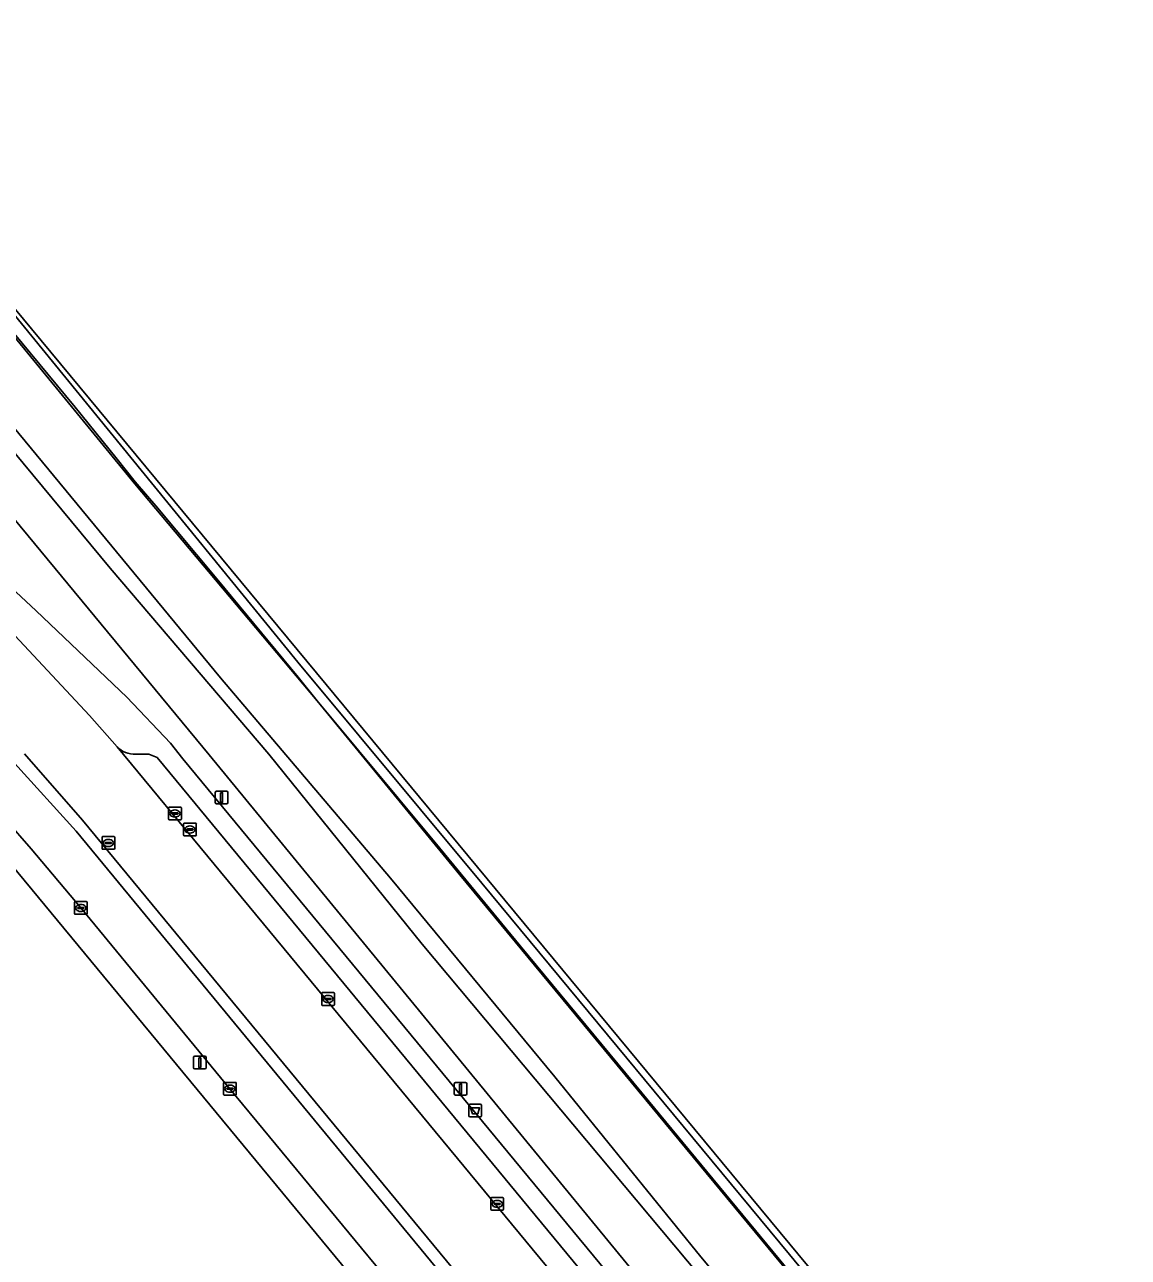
# Model space of a CAD drawing. Extents: x 158793 to 159888, y 384317 to 385256.
# Drawn here: x 159306.1 to 159393, y 385149 to 385246.1 of the extents above; entities that cross this region are included whole.
import ezdxf

# ---------------------------------------------------------------- set-up
doc = ezdxf.new("R2010")
doc.units = 0
for name, color, linetype in [('IMGEO_Afvalbak', 7, 'Continuous'), ('IMGEO_Brandkraan', 7, 'Continuous'), ('IMGEO_Fietspad_gesloten', 7, 'Continuous'), ('IMGEO_Grasland_overig', 7, 'Continuous'), ('IMGEO_Groenvoorziening', 7, 'Continuous'), ('IMGEO_Hek', 7, 'Continuous'), ('IMGEO_Kolk', 7, 'Continuous'), ('IMGEO_Lichtmast', 7, 'Continuous'), ('IMGEO_Parkeervlak_open', 7, 'Continuous'), ('IMGEO_Rijbaan_lokaal_open', 7, 'Continuous'), ('IMGEO_Rioolput', 7, 'Continuous'), ('IMGEO_Spoorbaan_halfverhard', 7, 'Continuous'), ('IMGEO_Terreindeel_gesloten', 7, 'Continuous'), ('IMGEO_Verkeerseiland_open', 7, 'Continuous'), ('IMGEO_Voetpad_open', 7, 'Continuous')]:
    doc.layers.add(name, color=color, linetype=linetype)

msp = doc.modelspace()

# ---------------------------------------------------------------- linework, layer by layer
at = {"layer": 'IMGEO_Afvalbak'}
for p, q in [((159341.062, 385160.14), (159341.062, 385160.94)), ((159341.062, 385160.94), (159341.062, 385160.14)), ((159341.162, 385161.04), (159341.952, 385161.04)), ((159341.952, 385161.04), (159341.162, 385161.04)), ((159342.052, 385160.94), (159342.052, 385160.14)), ((159342.052, 385160.14), (159342.052, 385160.94)), ((159341.952, 385160.04), (159341.162, 385160.04)), ((159341.162, 385160.04), (159341.952, 385160.04))]:
    msp.add_line(p, q, dxfattribs=at)
msp.add_lwpolyline([(159341.205, 385160.754), (159341.909, 385160.754), (159341.76, 385160.284), (159341.354, 385160.284), (159341.205, 385160.754)], dxfattribs=at)
for centre, start, end in [((159341.162, 385160.94), 90, 180), ((159341.162, 385160.94), 90, 180), ((159341.952, 385160.94), 0, 90), ((159341.952, 385160.94), 360, 90), ((159341.162, 385160.14), 180, 270), ((159341.162, 385160.14), 180, 270), ((159341.952, 385160.14), 270, 0), ((159341.952, 385160.14), 270, 0)]:
    msp.add_arc(centre, 0.1, start, end, dxfattribs=at)
at = {"layer": 'IMGEO_Brandkraan'}
for p, q in [((159318.6, 385182.251), (159318.6, 385183.103)), ((159318.675, 385183.177), (159319.527, 385183.177)), ((159319.088, 385182.957), (159319.113, 385182.957)), ((159319.601, 385183.103), (159319.601, 385182.251)), ((159319.527, 385182.177), (159318.675, 385182.177)), ((159318.859, 385182.671), (159318.859, 385182.683)), ((159319.297, 385182.634), (159318.899, 385182.634)), ((159318.902, 385182.72), (159319.3, 385182.72)), ((159319.111, 385182.397), (159319.086, 385182.397)), ((159319.343, 385182.683), (159319.343, 385182.671))]:
    msp.add_line(p, q, dxfattribs=at)
for points in [[(159318.6, 385182.251), (159318.6, 385183.103)], [(159318.675, 385183.177), (159319.527, 385183.177)], [(159319.601, 385183.103), (159319.601, 385182.251)], [(159319.527, 385182.177), (159318.675, 385182.177)]]:
    msp.add_lwpolyline(points, dxfattribs=at)
for centre, radius, start, end in [((159318.677, 385183.101), 0.0765, 91.55205, 178.44795), ((159318.677, 385183.101), 0.0765, 91.55205, 178.44795), ((159319.525, 385183.101), 0.0765, 1.55205, 88.44795), ((159319.525, 385183.101), 0.0765, 1.55205, 88.44795), ((159318.677, 385182.253), 0.0765, 181.55205, 268.44795), ((159318.677, 385182.253), 0.0765, 181.55205, 268.44795), ((159318.899, 385182.68), 0.0403, 85.87752, 175.75265), ((159318.896, 385182.67), 0.0366, 178.93798, 274.71019), ((159319.3, 385182.677), 0.043, 264.86636, 352.45326), ((159319.304, 385182.682), 0.0386, 1.73085, 96.63898), ((159319.525, 385182.253), 0.0765, 271.55205, 358.44795), ((159319.525, 385182.253), 0.0765, 271.55205, 358.44795)]:
    msp.add_arc(centre, radius, start, end, dxfattribs=at)
for centre, major_axis, ratio, start_param, end_param in [((159319.087, 385182.677), (-0.387, 0.002), 0.722429, 4.712389, 7.853982), ((159319.112, 385182.677), (-0.39, 0.002), 0.717154, 1.570796, 4.712389)]:
    msp.add_ellipse(centre, major_axis=major_axis, ratio=ratio, start_param=start_param, end_param=end_param, dxfattribs=at)
at = {"layer": 'IMGEO_Fietspad_gesloten'}
for points in [[(159427.599, 385040.125), (159426.963, 385040.896), (159310.139, 385182.556), (159305.292, 385187.89)], [(159302.628, 385185.678), (159306.585, 385181.163), (159310.501, 385176.5), (159322.25, 385162.261), (159334.748, 385147.132), (159339.186, 385141.724), (159339.288, 385141.591), (159347.461, 385131.707), (159347.548, 385131.607), (159351.93, 385126.299), (159360.942, 385115.454), (159370.387, 385103.993), (159375.324, 385098.002), (159386.687, 385084.291), (159392.221, 385077.556), (159398.871, 385069.463)]]:
    msp.add_lwpolyline(points, dxfattribs=at)
at = {"layer": 'IMGEO_Grasland_overig'}
for points in [[(159400.256, 385097.837), (159389.592, 385110.954), (159364.213, 385141.591), (159337.389, 385173.653), (159325.324, 385188.608), (159312.808, 385203.256), (159305.21, 385212.456), (159297.681, 385222.012), (159295.666, 385220.433), (159295.254, 385220.111), (159294.514, 385221.056), (159294.944, 385221.392), (159288.354, 385228.433), (159284.697, 385232.676), (159282.981, 385235.178), (159284.076, 385232.76), (159302.586, 385210.352), (159320.599, 385188.545), (159435.874, 385048.176)], [(159427.85, 385073.253), (159340.344, 385179.112), (159329.128, 385192.806), (159314.769, 385209.89), (159302.015, 385225.408), (159298.398, 385222.574), (159321.504, 385194.609), (159334.888, 385178.843), (159347.836, 385163.201), (159359.333, 385149.024), (159373.132, 385132.524), (159381.818, 385121.964), (159395.478, 385105.84)], [(159395.478, 385105.84), (159381.818, 385121.964), (159373.132, 385132.524), (159359.333, 385149.024), (159347.836, 385163.201), (159334.888, 385178.843), (159321.504, 385194.609), (159298.398, 385222.574), (159297.681, 385222.012), (159305.21, 385212.456), (159312.808, 385203.256), (159325.324, 385188.608), (159337.389, 385173.653), (159364.213, 385141.591), (159389.592, 385110.954), (159400.256, 385097.837)]]:
    msp.add_lwpolyline(points, dxfattribs=at)
at = {"layer": 'IMGEO_Groenvoorziening'}
for points in [[(159508.186, 384960.258), (159505.464, 384963.64), (159499.262, 384971.033), (159498.367, 384972.113), (159494.557, 384976.714), (159480.455, 384993.887), (159435.874, 385048.176), (159320.599, 385188.545), (159302.586, 385210.352), (159284.076, 385232.76), (159282.981, 385235.178), (159282.836, 385235.498), (159282.422, 385238.521), (159283.262, 385241.397), (159284.651, 385244.041), (159286.033, 385245.528), (159285.586, 385246.063), (159281.152, 385238.85)], [(159278.394, 385232.554), (159279.82, 385230.712), (159303.771, 385202.868), (159306.987, 385199.894), (159314.132, 385193.095), (159317.566, 385189.466), (159318.533, 385188.249), (159434.917, 385047.393)], [(159362.025, 385110.926), (159344.64, 385131.971), (159338.914, 385138.903), (159305.043, 385179.904), (159301.121, 385184.369)]]:
    msp.add_lwpolyline(points, dxfattribs=at)
at = {"layer": 'IMGEO_Hek'}
msp.add_lwpolyline([(159291.466, 385238.804), (159300.812, 385227.164), (159301.406, 385226.455), (159302.146, 385225.51), (159303.705, 385223.577), (159310.057, 385215.937), (159313.254, 385211.985), (159314.793, 385210.052), (159316.42, 385208.159), (159321.214, 385202.415), (159327.623, 385194.68), (159329.128, 385192.806), (159338.743, 385181.236), (159345.119, 385173.516), (159354.685, 385161.93), (159370.601, 385142.663), (159383.324, 385127.243), (159419.948, 385082.936)], dxfattribs=at)
at = {"layer": 'IMGEO_Kolk'}
for p, q in [((159317.419, 385183.51), (159317.419, 385184.362)), ((159317.494, 385184.436), (159318.346, 385184.436)), ((159317.678, 385183.93), (159317.678, 385183.942)), ((159318.116, 385183.893), (159317.718, 385183.893)), ((159317.721, 385183.979), (159318.119, 385183.979)), ((159317.907, 385184.216), (159317.932, 385184.216)), ((159318.162, 385183.942), (159318.162, 385183.93)), ((159318.42, 385184.362), (159318.42, 385183.51)), ((159318.346, 385183.436), (159317.494, 385183.436)), ((159317.93, 385183.656), (159317.905, 385183.656)), ((159310.075, 385177), (159310.927, 385177)), ((159310, 385176.074), (159310, 385176.926)), ((159310.927, 385176), (159310.075, 385176)), ((159310.259, 385176.494), (159310.259, 385176.506)), ((159310.697, 385176.457), (159310.299, 385176.457)), ((159310.302, 385176.543), (159310.7, 385176.543)), ((159310.511, 385176.22), (159310.486, 385176.22)), ((159310.488, 385176.78), (159310.513, 385176.78)), ((159310.743, 385176.506), (159310.743, 385176.494)), ((159311.001, 385176.926), (159311.001, 385176.074)), ((159329.475, 385168.902), (159329.475, 385169.754)), ((159329.55, 385169.828), (159330.402, 385169.828)), ((159329.734, 385169.322), (159329.734, 385169.334)), ((159330.172, 385169.285), (159329.774, 385169.285)), ((159329.777, 385169.371), (159330.175, 385169.371)), ((159329.963, 385169.608), (159329.988, 385169.608)), ((159330.218, 385169.334), (159330.218, 385169.322)), ((159330.476, 385169.754), (159330.476, 385168.902)), ((159330.402, 385168.828), (159329.55, 385168.828)), ((159329.986, 385169.048), (159329.961, 385169.048)), ((159321.75, 385161.836), (159321.75, 385162.688)), ((159321.825, 385162.762), (159322.677, 385162.762)), ((159322.238, 385162.542), (159322.263, 385162.542)), ((159322.751, 385162.688), (159322.751, 385161.836)), ((159322.677, 385161.762), (159321.825, 385161.762)), ((159322.009, 385162.256), (159322.009, 385162.268)), ((159322.447, 385162.219), (159322.049, 385162.219)), ((159322.052, 385162.305), (159322.45, 385162.305)), ((159322.261, 385161.982), (159322.236, 385161.982)), ((159322.493, 385162.268), (159322.493, 385162.256)), ((159342.876, 385153.691), (159343.728, 385153.691)), ((159342.801, 385152.765), (159342.801, 385153.617)), ((159343.728, 385152.691), (159342.876, 385152.691)), ((159343.06, 385153.185), (159343.06, 385153.197)), ((159343.498, 385153.148), (159343.1, 385153.148)), ((159343.103, 385153.234), (159343.501, 385153.234)), ((159343.312, 385152.911), (159343.287, 385152.911)), ((159343.289, 385153.471), (159343.314, 385153.471)), ((159343.544, 385153.197), (159343.544, 385153.185)), ((159343.802, 385153.617), (159343.802, 385152.765))]:
    msp.add_line(p, q, dxfattribs=at)
for points in [[(159317.419, 385183.51), (159317.419, 385184.362)], [(159317.494, 385184.436), (159318.346, 385184.436)], [(159318.42, 385184.362), (159318.42, 385183.51)], [(159318.346, 385183.436), (159317.494, 385183.436)], [(159310.075, 385177), (159310.927, 385177)], [(159310, 385176.074), (159310, 385176.926)], [(159310.927, 385176), (159310.075, 385176)], [(159311.001, 385176.926), (159311.001, 385176.074)], [(159329.475, 385168.902), (159329.475, 385169.754)], [(159329.55, 385169.828), (159330.402, 385169.828)], [(159330.476, 385169.754), (159330.476, 385168.902)], [(159330.402, 385168.828), (159329.55, 385168.828)], [(159321.75, 385161.836), (159321.75, 385162.688)], [(159321.825, 385162.762), (159322.677, 385162.762)], [(159322.751, 385162.688), (159322.751, 385161.836)], [(159322.677, 385161.762), (159321.825, 385161.762)], [(159342.876, 385153.691), (159343.728, 385153.691)], [(159342.801, 385152.765), (159342.801, 385153.617)], [(159343.728, 385152.691), (159342.876, 385152.691)], [(159343.802, 385153.617), (159343.802, 385152.765)]]:
    msp.add_lwpolyline(points, dxfattribs=at)
for centre, radius, start, end in [((159317.496, 385184.36), 0.0765, 91.55205, 178.44795), ((159317.496, 385184.36), 0.0765, 91.55205, 178.44795), ((159317.718, 385183.939), 0.0403, 85.87752, 175.75265), ((159317.715, 385183.929), 0.0366, 178.93798, 274.71019), ((159318.119, 385183.936), 0.043, 264.86636, 352.45326), ((159318.123, 385183.941), 0.0386, 1.73085, 96.63898), ((159318.344, 385184.36), 0.0765, 1.55205, 88.44795), ((159318.344, 385184.36), 0.0765, 1.55205, 88.44795), ((159317.496, 385183.512), 0.0765, 181.55205, 268.44795), ((159317.496, 385183.512), 0.0765, 181.55205, 268.44795), ((159318.344, 385183.512), 0.0765, 271.55205, 358.44795), ((159318.344, 385183.512), 0.0765, 271.55205, 358.44795), ((159310.077, 385176.924), 0.0765, 91.55205, 178.44795), ((159310.077, 385176.924), 0.0765, 91.55205, 178.44795), ((159310.925, 385176.924), 0.0765, 1.55205, 88.44795), ((159310.925, 385176.924), 0.0765, 1.55205, 88.44795), ((159310.077, 385176.076), 0.0765, 181.55205, 268.44795), ((159310.077, 385176.076), 0.0765, 181.55205, 268.44795), ((159310.299, 385176.503), 0.0403, 85.87752, 175.75265), ((159310.296, 385176.493), 0.0366, 178.93798, 274.71019), ((159310.7, 385176.5), 0.043, 264.86636, 352.45326), ((159310.704, 385176.505), 0.0386, 1.73085, 96.63898), ((159310.925, 385176.076), 0.0765, 271.55205, 358.44795), ((159310.925, 385176.076), 0.0765, 271.55205, 358.44795), ((159329.552, 385169.752), 0.0765, 91.55205, 178.44795), ((159329.552, 385169.752), 0.0765, 91.55205, 178.44795), ((159329.774, 385169.331), 0.0403, 85.87752, 175.75265), ((159329.771, 385169.321), 0.0366, 178.93798, 274.71019), ((159330.175, 385169.328), 0.043, 264.86636, 352.45326), ((159330.179, 385169.333), 0.0386, 1.73085, 96.63898), ((159330.4, 385169.752), 0.0765, 1.55205, 88.44795), ((159330.4, 385169.752), 0.0765, 1.55205, 88.44795), ((159329.552, 385168.904), 0.0765, 181.55205, 268.44795), ((159329.552, 385168.904), 0.0765, 181.55205, 268.44795), ((159330.4, 385168.904), 0.0765, 271.55205, 358.44795), ((159330.4, 385168.904), 0.0765, 271.55205, 358.44795), ((159321.827, 385162.686), 0.0765, 91.55205, 178.44795), ((159321.827, 385162.686), 0.0765, 91.55205, 178.44795), ((159322.675, 385162.686), 0.0765, 1.55205, 88.44795), ((159322.675, 385162.686), 0.0765, 1.55205, 88.44795), ((159321.827, 385161.838), 0.0765, 181.55205, 268.44795), ((159321.827, 385161.838), 0.0765, 181.55205, 268.44795), ((159322.049, 385162.265), 0.0403, 85.87752, 175.75265), ((159322.046, 385162.255), 0.0366, 178.93798, 274.71019), ((159322.45, 385162.262), 0.043, 264.86636, 352.45326), ((159322.454, 385162.267), 0.0386, 1.73085, 96.63898), ((159322.675, 385161.838), 0.0765, 271.55205, 358.44795), ((159322.675, 385161.838), 0.0765, 271.55205, 358.44795), ((159342.878, 385153.615), 0.0765, 91.55205, 178.44795), ((159342.878, 385153.615), 0.0765, 91.55205, 178.44795), ((159343.726, 385153.615), 0.0765, 1.55205, 88.44795), ((159343.726, 385153.615), 0.0765, 1.55205, 88.44795), ((159342.878, 385152.767), 0.0765, 181.55205, 268.44795), ((159342.878, 385152.767), 0.0765, 181.55205, 268.44795), ((159343.1, 385153.194), 0.0403, 85.87752, 175.75265), ((159343.097, 385153.184), 0.0366, 178.93798, 274.71019), ((159343.501, 385153.191), 0.043, 264.86636, 352.45326), ((159343.505, 385153.196), 0.0386, 1.73085, 96.63898), ((159343.726, 385152.767), 0.0765, 271.55205, 358.44795), ((159343.726, 385152.767), 0.0765, 271.55205, 358.44795)]:
    msp.add_arc(centre, radius, start, end, dxfattribs=at)
for centre, major_axis, ratio, start_param, end_param in [((159317.906, 385183.936), (-0.387, 0.002), 0.722429, 4.712389, 7.853982), ((159317.931, 385183.936), (-0.39, 0.002), 0.717154, 1.570796, 4.712389), ((159310.487, 385176.5), (-0.387, 0.002), 0.722429, 4.712389, 7.853982), ((159310.512, 385176.5), (-0.39, 0.002), 0.717154, 1.570796, 4.712389), ((159329.962, 385169.328), (-0.387, 0.002), 0.722429, 4.712389, 7.853982), ((159329.987, 385169.328), (-0.39, 0.002), 0.717154, 1.570796, 4.712389), ((159322.237, 385162.262), (-0.387, 0.002), 0.722429, 4.712389, 7.853982), ((159322.262, 385162.262), (-0.39, 0.002), 0.717154, 1.570796, 4.712389), ((159343.288, 385153.191), (-0.387, 0.002), 0.722429, 4.712389, 7.853982), ((159343.313, 385153.191), (-0.39, 0.002), 0.717154, 1.570796, 4.712389)]:
    msp.add_ellipse(centre, major_axis=major_axis, ratio=ratio, start_param=start_param, end_param=end_param, dxfattribs=at)
at = {"layer": 'IMGEO_Lichtmast'}
for p, q in [((159321.196, 385185.695), (159321.986, 385185.695)), ((159321.986, 385185.695), (159321.196, 385185.695)), ((159321.096, 385184.795), (159321.096, 385185.595)), ((159321.096, 385185.595), (159321.096, 385184.795)), ((159321.986, 385184.695), (159321.196, 385184.695)), ((159321.196, 385184.695), (159321.986, 385184.695)), ((159322.086, 385185.595), (159322.086, 385184.795)), ((159322.086, 385184.795), (159322.086, 385185.595)), ((159319.377, 385163.918), (159319.377, 385164.718)), ((159319.377, 385164.718), (159319.377, 385163.918)), ((159319.477, 385164.818), (159320.267, 385164.818)), ((159320.267, 385164.818), (159319.477, 385164.818)), ((159320.367, 385164.718), (159320.367, 385163.918)), ((159320.367, 385163.918), (159320.367, 385164.718)), ((159320.267, 385163.818), (159319.477, 385163.818)), ((159319.477, 385163.818), (159320.267, 385163.818)), ((159339.918, 385161.85), (159339.918, 385162.65)), ((159339.918, 385162.65), (159339.918, 385161.85)), ((159340.018, 385162.75), (159340.808, 385162.75)), ((159340.808, 385162.75), (159340.018, 385162.75)), ((159340.908, 385162.65), (159340.908, 385161.85)), ((159340.908, 385161.85), (159340.908, 385162.65)), ((159340.808, 385161.75), (159340.018, 385161.75)), ((159340.018, 385161.75), (159340.808, 385161.75))]:
    msp.add_line(p, q, dxfattribs=at)
for points in [[(159321.516, 385185.57), (159321.666, 385185.57), (159321.666, 385184.82), (159321.516, 385184.82), (159321.516, 385185.57)], [(159319.797, 385164.693), (159319.947, 385164.693), (159319.947, 385163.943), (159319.797, 385163.943), (159319.797, 385164.693)], [(159340.338, 385162.625), (159340.488, 385162.625), (159340.488, 385161.875), (159340.338, 385161.875), (159340.338, 385162.625)]]:
    msp.add_lwpolyline(points, dxfattribs=at)
for centre, start, end in [((159321.196, 385185.595), 90, 180), ((159321.196, 385185.595), 90, 180), ((159321.986, 385185.595), 0, 90), ((159321.986, 385185.595), 360, 90), ((159321.196, 385184.795), 180, 270), ((159321.196, 385184.795), 180, 270), ((159321.986, 385184.795), 270, 0), ((159321.986, 385184.795), 270, 0), ((159319.477, 385164.718), 90, 180), ((159319.477, 385164.718), 90, 180), ((159320.267, 385164.718), 0, 90), ((159320.267, 385164.718), 360, 90), ((159319.477, 385163.918), 180, 270), ((159319.477, 385163.918), 180, 270), ((159320.267, 385163.918), 270, 0), ((159320.267, 385163.918), 270, 0), ((159340.018, 385162.65), 90, 180), ((159340.018, 385162.65), 90, 180), ((159340.808, 385162.65), 0, 90), ((159340.808, 385162.65), 360, 90), ((159340.018, 385161.85), 180, 270), ((159340.018, 385161.85), 180, 270), ((159340.808, 385161.85), 270, 0), ((159340.808, 385161.85), 270, 0)]:
    msp.add_arc(centre, 0.1, start, end, dxfattribs=at)
at = {"layer": 'IMGEO_Parkeervlak_open'}
for points in [[(159313.357, 385189.189), (159432.332, 385045.283), (159493.008, 384971.951), (159497.965, 384965.89), (159499.325, 384967.06), (159433.745, 385046.437)], [(159433.745, 385046.437), (159316.51, 385188.336), (159315.873, 385188.617), (159314.82, 385188.613)]]:
    msp.add_lwpolyline(points, dxfattribs=at)
msp.add_arc((159314.729, 385190.528), 1.917, 224.29887, 272.72086, dxfattribs=at)
at = {"layer": 'IMGEO_Rijbaan_lokaal_open'}
for points in [[(159432.332, 385045.283), (159313.357, 385189.189), (159311.197, 385191.652), (159302.328, 385201.094), (159280.856, 385226.085), (159278.105, 385229.304), (159276.687, 385231.169), (159273.891, 385228.012), (159283.004, 385217.409)], [(159306.08, 385188.626), (159310.648, 385183.424), (159427.797, 385041.577), (159428.452, 385040.783), (159462.165, 385000), (159491.21, 384964.667), (159493.289, 384962.168), (159493.447, 384961.978), (159497.965, 384965.89), (159493.008, 384971.951), (159432.332, 385045.283)]]:
    msp.add_lwpolyline(points, dxfattribs=at)
at = {"layer": 'IMGEO_Rioolput'}
for p, q in [((159312.173, 385181.191), (159312.173, 385182.043)), ((159312.248, 385182.117), (159313.1, 385182.117)), ((159312.661, 385181.897), (159312.686, 385181.897)), ((159313.174, 385182.043), (159313.174, 385181.191)), ((159313.1, 385181.117), (159312.248, 385181.117)), ((159312.432, 385181.611), (159312.432, 385181.623)), ((159312.87, 385181.574), (159312.472, 385181.574)), ((159312.475, 385181.66), (159312.873, 385181.66)), ((159312.684, 385181.337), (159312.659, 385181.337)), ((159312.916, 385181.623), (159312.916, 385181.611))]:
    msp.add_line(p, q, dxfattribs=at)
for points in [[(159312.173, 385181.191), (159312.173, 385182.043)], [(159312.248, 385182.117), (159313.1, 385182.117)], [(159313.174, 385182.043), (159313.174, 385181.191)], [(159313.1, 385181.117), (159312.248, 385181.117)]]:
    msp.add_lwpolyline(points, dxfattribs=at)
for centre, radius, start, end in [((159312.25, 385182.041), 0.0765, 91.55205, 178.44795), ((159312.25, 385182.041), 0.0765, 91.55205, 178.44795), ((159313.098, 385182.041), 0.0765, 1.55205, 88.44795), ((159313.098, 385182.041), 0.0765, 1.55205, 88.44795), ((159312.25, 385181.193), 0.0765, 181.55205, 268.44795), ((159312.25, 385181.193), 0.0765, 181.55205, 268.44795), ((159312.472, 385181.62), 0.0403, 85.87752, 175.75265), ((159312.469, 385181.61), 0.0366, 178.93798, 274.71019), ((159312.873, 385181.617), 0.043, 264.86636, 352.45326), ((159312.877, 385181.622), 0.0386, 1.73085, 96.63898), ((159313.098, 385181.193), 0.0765, 271.55205, 358.44795), ((159313.098, 385181.193), 0.0765, 271.55205, 358.44795)]:
    msp.add_arc(centre, radius, start, end, dxfattribs=at)
for centre, major_axis, ratio, start_param, end_param in [((159312.66, 385181.617), (-0.387, 0.002), 0.722429, 4.712389, 7.853982), ((159312.685, 385181.617), (-0.39, 0.002), 0.717154, 1.570796, 4.712389)]:
    msp.add_ellipse(centre, major_axis=major_axis, ratio=ratio, start_param=start_param, end_param=end_param, dxfattribs=at)
at = {"layer": 'IMGEO_Spoorbaan_halfverhard'}
msp.add_lwpolyline([(159424.407, 385079.936), (159290.987, 385240.928), (159298.02, 385232.085), (159327.596, 385195.853), (159342.086, 385178.448), (159366.326, 385149.196), (159372.085, 385142.202), (159392.075, 385118.019), (159400.497, 385107.572)], dxfattribs=at)
at = {"layer": 'IMGEO_Terreindeel_gesloten'}
msp.add_lwpolyline([(159400.497, 385107.572), (159392.075, 385118.019), (159372.085, 385142.202), (159366.326, 385149.196), (159342.086, 385178.448), (159327.596, 385195.853), (159298.02, 385232.085), (159290.987, 385240.928), (159288.597, 385243.812), (159287.91, 385243.24), (159291.479, 385238.908), (159301.279, 385226.356), (159302.015, 385225.408), (159314.769, 385209.89), (159329.128, 385192.806), (159340.344, 385179.112), (159427.85, 385073.253)], dxfattribs=at)
at = {"layer": 'IMGEO_Verkeerseiland_open'}
for points in [[(159428.452, 385040.783), (159427.797, 385041.577), (159310.648, 385183.424), (159306.08, 385188.626)], [(159305.292, 385187.89), (159310.139, 385182.556), (159426.963, 385040.896), (159427.599, 385040.125), (159460.845, 385000), (159492.646, 384961.62)]]:
    msp.add_lwpolyline(points, dxfattribs=at)
at = {"layer": 'IMGEO_Voetpad_open'}
for points in [[(159434.917, 385047.393), (159318.533, 385188.249), (159317.566, 385189.466), (159314.132, 385193.095), (159306.987, 385199.894), (159303.771, 385202.868), (159279.82, 385230.712), (159278.394, 385232.554), (159276.687, 385231.169), (159278.105, 385229.304), (159280.856, 385226.085), (159302.328, 385201.094), (159311.197, 385191.652), (159313.357, 385189.189)], [(159314.82, 385188.613), (159315.873, 385188.617), (159316.51, 385188.336), (159433.745, 385046.437), (159499.325, 384967.06), (159500.475, 384968.05), (159434.917, 385047.393)], [(159310.501, 385176.5), (159306.585, 385181.163), (159302.628, 385185.678)], [(159301.121, 385184.369), (159305.043, 385179.904), (159338.914, 385138.903)], [(159339.288, 385141.591), (159339.186, 385141.724), (159334.748, 385147.132), (159322.25, 385162.261), (159310.501, 385176.5)]]:
    msp.add_lwpolyline(points, dxfattribs=at)
msp.add_arc((159314.729, 385190.528), 1.917, 224.29887, 272.72086, dxfattribs=at)

doc.saveas('drawing.dxf')
